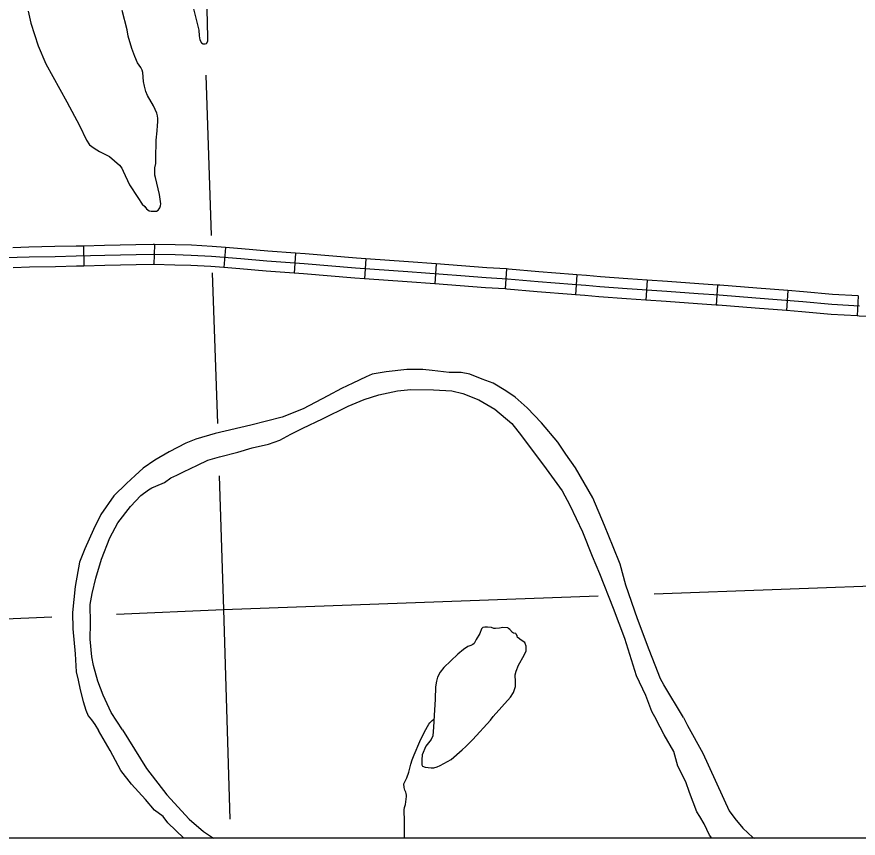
# Model space of a CAD drawing. Extents: x 1720274 to 1751788, y 372074 to 391887.
# Drawn here: x 1737487 to 1738482, y 374371 to 375342 of the extents above; entities that cross this region are included whole.
import ezdxf

# ---------------------------------------------------------------- set-up
doc = ezdxf.new("R2010")
doc.units = 0
for name, color, linetype in [('Level 32', 7, 'Continuous'), ('Level 35', 7, 'Continuous'), ('Level 47', 7, 'Continuous'), ('Level 5', 7, 'Continuous'), ('Level 9', 7, 'Continuous'), ('R_Draft', 7, 'Continuous')]:
    doc.layers.add(name, color=color, linetype=linetype)

msp = doc.modelspace()

# ---------------------------------------------------------------- linework, layer by layer
at = {"layer": 'Level 32'}
for p, q in [((1737565.62, 375071.11), (1737566.19, 375047.41)), ((1737649.6, 375072.99), (1737649, 375049.3)), ((1737733.64, 375069.31), (1737731.61, 375045.69)), ((1737816.66, 375062.74), (1737814.92, 375039.11)), ((1737899.75, 375055.91), (1737898.1, 375032.27)), ((1737983.02, 375049.93), (1737981.25, 375026.3)), ((1738066.08, 375044.07), (1738064.62, 375020.42)), ((1738149.39, 375036.99), (1738147.55, 375013.36)), ((1738232.54, 375030.84), (1738230.8, 375007.2)), ((1738315.71, 375024.88), (1738314.05, 375001.24)), ((1738398.92, 375018.39), (1738397.18, 374994.75)), ((1738481.91, 375012.13), (1738480.54, 374988.47))]:
    msp.add_line(p, q, dxfattribs=at)
for points in [[(1737565.62, 375071.11), (1737556.95, 375070.9), (1737532.06, 375070.35), (1737501.18, 375069.63), (1737482.19, 375069.13)], [(1737649.6, 375072.99), (1737648.1, 375073.03), (1737627.69, 375072.41), (1737590.7, 375071.71), (1737565.62, 375071.11)], [(1737733.64, 375069.31), (1737718.14, 375070.64), (1737693.59, 375071.93), (1737674.37, 375072.36), (1737649.6, 375072.99)], [(1737816.66, 375062.74), (1737783.62, 375065.17), (1737752.81, 375067.66), (1737733.64, 375069.31)], [(1738483.59, 375000.16), (1738450.81, 375002.06), (1738416.43, 375005.22), (1738360.97, 375009.29), (1738317.38, 375012.88), (1738292.85, 375014.6), (1738255.66, 375017.26), (1738208.79, 375020.7), (1738176.29, 375023.05), (1738159.73, 375024.3), (1738143.63, 375025.55), (1738103.38, 375028.71), (1738067.39, 375032.12), (1738042.08, 375033.68), (1738012.08, 375035.87), (1737949.42, 375040.56), (1737887.59, 375044.89), (1737826.93, 375050.11), (1737782.71, 375053.36), (1737751.83, 375055.85), (1737717.32, 375058.82), (1737693.14, 375060.09), (1737674.09, 375060.51), (1737648.13, 375061.18), (1737627.98, 375060.57), (1737590.95, 375059.86), (1737557.22, 375059.05), (1737532.33, 375058.51), (1737501.48, 375057.78), (1737444.3, 375056.27)], [(1737899.75, 375055.91), (1737888.52, 375056.7), (1737827.87, 375061.92), (1737816.66, 375062.74)], [(1737983.02, 375049.93), (1737950.28, 375052.38), (1737899.75, 375055.91)], [(1737566.19, 375047.41), (1737557.49, 375047.21), (1737532.6, 375046.66), (1737501.77, 375045.94), (1737482.82, 375045.43)], [(1737649, 375049.3), (1737648.16, 375049.32), (1737628.27, 375048.72), (1737591.21, 375048.02), (1737566.19, 375047.41)], [(1737731.61, 375045.69), (1737716.5, 375047), (1737692.7, 375048.24), (1737673.8, 375048.67), (1737649, 375049.3)], [(1737814.92, 375039.11), (1737781.8, 375041.54), (1737750.84, 375044.04), (1737731.61, 375045.69)], [(1738066.08, 375044.07), (1738042.87, 375045.51), (1738012.95, 375047.69), (1737983.02, 375049.93)], [(1737898.1, 375032.27), (1737886.67, 375033.07), (1737825.99, 375038.29), (1737814.92, 375039.11)], [(1738149.39, 375036.99), (1738144.56, 375037.36), (1738104.41, 375040.51), (1738068.31, 375043.93), (1738066.08, 375044.07)], [(1738232.54, 375030.84), (1738209.65, 375032.52), (1738177.16, 375034.87), (1738160.63, 375036.11), (1738149.39, 375036.99)], [(1737981.25, 375026.3), (1737948.57, 375028.75), (1737898.1, 375032.27)], [(1738064.62, 375020.42), (1738041.28, 375021.86), (1738011.2, 375024.06), (1737981.25, 375026.3)], [(1738315.71, 375024.88), (1738293.68, 375026.42), (1738256.52, 375029.08), (1738232.54, 375030.84)], [(1738147.56, 375013.36), (1738142.71, 375013.74), (1738102.36, 375016.9), (1738066.46, 375020.3), (1738064.62, 375020.42)], [(1738398.92, 375018.39), (1738361.89, 375021.1), (1738318.28, 375024.7), (1738315.71, 375024.88)], [(1738481.91, 375012.13), (1738451.69, 375013.88), (1738417.41, 375017.03), (1738398.92, 375018.39)], [(1738566.34, 375018.48), (1738566.27, 375018.38), (1738564.96, 375016.6), (1738563.29, 375014.57), (1738560.73, 375012.23), (1738558.75, 375010.51), (1738553.14, 375005.85), (1738549.74, 375003.4), (1738541.03, 374997.31), (1738534.44, 374993.78), (1738530.87, 374992.26), (1738527.53, 374991.14), (1738522.91, 374989.86), (1738519.06, 374989.17), (1738513.46, 374988.43), (1738503.76, 374988), (1738483.16, 374988.32), (1738480.54, 374988.47)], [(1738230.8, 375007.2), (1738207.93, 375008.88), (1738175.42, 375011.23), (1738158.82, 375012.48), (1738147.55, 375013.36)], [(1738314.05, 375001.24), (1738292.01, 375002.78), (1738254.8, 375005.44), (1738230.8, 375007.2)], [(1738397.18, 374994.75), (1738360.05, 374997.47), (1738316.48, 375001.07), (1738314.05, 375001.24)], [(1738480.54, 374988.47), (1738449.92, 374990.24), (1738415.46, 374993.41), (1738397.18, 374994.75)]]:
    msp.add_lwpolyline(points, dxfattribs=at)
at = {"layer": 'Level 35'}
for points in [[(1737987.73, 374457.24), (1738000.7, 374464.32), (1738013.67, 374475.54), (1738018.1, 374479.67), (1738026.06, 374487.93), (1738046.99, 374510.66), (1738050.24, 374515.08), (1738070.58, 374538.1), (1738074.41, 374543.42), (1738076.77, 374550.5), (1738076.77, 374555.81), (1738076.77, 374558.76), (1738076.48, 374561.72), (1738076.48, 374564.37), (1738077.36, 374568.8), (1738080.31, 374575.59), (1738086.8, 374587.69), (1738089.16, 374592.7), (1738089.16, 374594.77), (1738089.45, 374598.31), (1738088.27, 374601.26), (1738087.68, 374602.44), (1738083.55, 374605.4), (1738079.72, 374608.05), (1738079.13, 374608.64), (1738078.84, 374610.41), (1738078.54, 374611), (1738077.66, 374612.48), (1738077.07, 374613.07), (1738074.41, 374613.66), (1738073.23, 374614.54), (1738069.99, 374618.09), (1738068.52, 374619.27), (1738067.63, 374619.86), (1738061.73, 374620.45), (1738057.9, 374619.56), (1738052.89, 374618.97), (1738051.12, 374619.27), (1738048.47, 374620.45), (1738043.45, 374620.74), (1738040.51, 374620.74), (1738038.15, 374620.45), (1738036.38, 374618.68), (1738034.61, 374613.36), (1738030.19, 374606.28), (1738027.83, 374601.26), (1738026.35, 374600.38), (1738023.99, 374598.9), (1738020.46, 374597.72), (1738015.15, 374594.18), (1738008.37, 374588.57), (1737991.85, 374572.93), (1737987.43, 374567.32), (1737984.48, 374561.72), (1737983.3, 374556.7), (1737982.12, 374550.21), (1737981.83, 374535.45), (1737980.36, 374516.26), (1737979.77, 374502.69), (1737978.88, 374492.06), (1737977.11, 374487.93), (1737970.63, 374479.96), (1737966.2, 374469.63), (1737965.91, 374463.73), (1737965.91, 374460.19), (1737965.91, 374458.12), (1737966.79, 374456.35), (1737969.74, 374455.17), (1737973.57, 374454.88), (1737977.11, 374454.58), (1737980.06, 374454.58), (1737983.89, 374455.76), (1737987.73, 374457.24)], [(1737945.52, 374371.32), (1737945.45, 374391.01), (1737945.2, 374404.78), (1737945.57, 374407.54), (1737946.45, 374410.92), (1737947.7, 374420.56), (1737947.7, 374422.19), (1737947.45, 374423.94), (1737946.82, 374425.82), (1737945.7, 374428.2), (1737945.07, 374431.2), (1737944.82, 374435.46), (1737945.7, 374437.96), (1737948.07, 374442.6), (1737950.67, 374449.46), (1737952.86, 374458.85), (1737954.42, 374463.7), (1737956.76, 374469.64), (1737963.48, 374485.44), (1737969.26, 374496.86), (1737974.3, 374505.99), (1737975.34, 374507.71), (1737978.11, 374510.45), (1737980.06, 374511.84)]]:
    msp.add_lwpolyline(points, dxfattribs=at)
at = {"layer": 'Level 47'}
for points in [[(1737694.85, 375356.19), (1737702.27, 375326.23), (1737702.54, 375319.36), (1737703.37, 375314.69), (1737705.29, 375311.39), (1737707.48, 375310.01), (1737708.58, 375310.01), (1737709.68, 375310.01), (1737711.33, 375310.56), (1737712.7, 375313.04), (1737712.7, 375317.71), (1737711.88, 375350.96)], [(1737500.23, 375348.49), (1737503.69, 375334.63), (1737512.07, 375307.82), (1737521.18, 375286.3), (1737546.14, 375241.62), (1737560.9, 375213.54), (1737569.28, 375196.21), (1737572.92, 375190.74), (1737578.39, 375186.55)], [(1737578.39, 375186.55), (1737584.58, 375182.9), (1737596.42, 375176.7), (1737608.45, 375166.49), (1737611.18, 375163.2), (1737612.82, 375159.56), (1737620.11, 375143.51), (1737630.13, 375128.37), (1737635.05, 375120.53), (1737638.15, 375117.61), (1737640.51, 375114.88), (1737643.43, 375112.87), (1737645.98, 375112.14), (1737648.35, 375112.14), (1737650.72, 375112.14), (1737652.17, 375112.32), (1737654, 375113.42), (1737655.27, 375114.88), (1737656.18, 375116.15), (1737656.73, 375118.52), (1737657.09, 375121.08), (1737655.64, 375131.84), (1737651.08, 375152.26), (1737650.35, 375154.81), (1737649.99, 375158.28), (1737649.99, 375160.83), (1737650.35, 375163.39), (1737651.26, 375168.68), (1737651.26, 375173.96), (1737651.63, 375196.03), (1737652.9, 375207.34), (1737653.45, 375213.54), (1737653.63, 375217.91), (1737653.63, 375221.93), (1737653.27, 375225.03), (1737652.54, 375228.13), (1737650.53, 375232.32), (1737648.53, 375236.7), (1737641.43, 375249.1), (1737639.42, 375253.66), (1737637.78, 375260.04), (1737636.87, 375265.51), (1737635.96, 375276.09), (1737635.05, 375279.01), (1737633.59, 375281.93), (1737629.58, 375287.58), (1737626.67, 375295.24), (1737623.02, 375304.72), (1737618.65, 375319.13), (1737617.56, 375326.42), (1737611.36, 375349.59)]]:
    msp.add_lwpolyline(points, dxfattribs=at)
at = {"layer": 'Level 5'}
for points in [[(1737710.3, 375273.04), (1737716.67, 375083.63)], [(1737718.15, 375039.54), (1737724.14, 374861.44)], [(1737726.22, 374799.41), (1737731.53, 374641.57)], [(1738240.69, 374660.09), (1738541.22, 374671.02)], [(1737731.53, 374641.57), (1738174.34, 374657.67)], [(1737605.02, 374636.1), (1737731.53, 374641.57)], [(1737731.53, 374641.57), (1737738.89, 374393.6)], [(1737071.43, 374613.04), (1737528.25, 374632.78)]]:
    msp.add_lwpolyline(points, dxfattribs=at)
at = {"layer": 'Level 9'}
for points in [[(1738275.33, 374514.03), (1738251.96, 374552.34), (1738247.99, 374559.55), (1738242.02, 374575.72), (1738234.57, 374593.88), (1738221.15, 374630.45), (1738207.23, 374670.5), (1738200.27, 374695.13), (1738192.32, 374715.53), (1738181.88, 374740.91), (1738167.96, 374773.5), (1738147.83, 374809.07), (1738136.4, 374824.99), (1738126.71, 374839.17), (1738107.57, 374862.31), (1738090.42, 374879.72), (1738076.26, 374892.41), (1738065.07, 374900.12), (1738050.16, 374909.08), (1738037.24, 374913.8), (1738022.57, 374919.77), (1738012.39, 374921.76), (1737998.22, 374921.76), (1737978.09, 374924), (1737966.9, 374925), (1737948.27, 374925), (1737923.66, 374922.51), (1737907.26, 374919.53), (1737900.05, 374916.54), (1737884.39, 374909.08), (1737870.73, 374902.86), (1737854.57, 374893.9), (1737825.74, 374878.73), (1737800.64, 374868.78), (1737763.86, 374859.57), (1737721.61, 374849.62), (1737698.5, 374842.9), (1737686.82, 374837.93), (1737666.93, 374827.73), (1737650.03, 374818.03), (1737636.36, 374808.57), (1737626.92, 374799.87), (1737616.48, 374790.41), (1737601.82, 374775.98), (1737586.41, 374753.84), (1737577.71, 374736.18), (1737567.27, 374713.29), (1737561.06, 374697.62), (1737556.09, 374668.76), (1737552.61, 374637.91), (1737553.36, 374618.76), (1737556.09, 374589.16), (1737557.33, 374568.01), (1737559.32, 374558.06), (1737561.81, 374546.62), (1737565.29, 374532.93), (1737568.52, 374522.73), (1737571.5, 374516.02), (1737575.23, 374511.04), (1737579.2, 374505.57), (1737583.43, 374498.6)], [(1737612.01, 374499.35), (1737598.59, 374520), (1737588.9, 374540.15), (1737582.68, 374556.82), (1737577.46, 374575.22), (1737575.72, 374585.67), (1737573.74, 374606.32), (1737573.98, 374625.23), (1737573.74, 374647.37), (1737575.97, 374660.3), (1737580.45, 374678.46), (1737587.16, 374701.1), (1737596.85, 374726.23), (1737606.54, 374743.89), (1737621.45, 374763.3), (1737633.63, 374776.23), (1737642.58, 374782.95), (1737646.8, 374785.44), (1737651.28, 374787.43), (1737661.47, 374791.66), (1737669.17, 374797.13), (1737676.13, 374800.36), (1737684.08, 374804.1), (1737700.48, 374812.3), (1737712.66, 374818.03), (1737726.58, 374822.01), (1737748.2, 374827.48), (1737765.35, 374832.7), (1737784.73, 374836.93), (1737797.91, 374841.66), (1737810.83, 374848.87), (1737825, 374855.84), (1737848.61, 374867.03), (1737878.68, 374881.96), (1737897.57, 374889.92), (1737915.21, 374895.15), (1737937.08, 374900.12), (1737952.99, 374901.61), (1737979.58, 374901.12), (1738001.2, 374900.12), (1738014.37, 374896.64), (1738033.51, 374889.42), (1738052.15, 374878.48), (1738072.53, 374861.31), (1738083.71, 374846.64), (1738113.04, 374807.83), (1738131.68, 374781.71), (1738141.12, 374765.04), (1738155.79, 374733.44), (1738167.22, 374704.59), (1738176.16, 374683.94), (1738192.07, 374643.14), (1738205.74, 374607.81), (1738219.41, 374563.53), (1738230.34, 374540.15), (1738237.55, 374521.24), (1738243.02, 374511.54)], [(1738308.8, 374371.32), (1738306.17, 374374.88), (1738299.79, 374388.4), (1738294.53, 374397.04), (1738291.16, 374402.3), (1738282.53, 374425.21), (1738278.02, 374437.98), (1738268.64, 374456.39), (1738263.89, 374473.55), (1738252.64, 374493.57), (1738243.02, 374511.54)], [(1738275.33, 374514.03), (1738280.14, 374504.62), (1738298.26, 374471.83), (1738329.4, 374403.47), (1738336.16, 374394.46), (1738345.54, 374383.19), (1738357.17, 374372.29), (1738358.83, 374371.32)], [(1737684.44, 374371.32), (1737665.51, 374389.52), (1737660.09, 374397.05), (1737649.85, 374404.58), (1737639.01, 374416.94), (1737622.76, 374435.02), (1737610.11, 374451.3), (1737597.46, 374475.11), (1737583.43, 374498.6)], [(1737612.01, 374499.35), (1737640.22, 374453.71), (1737664.3, 374422.67), (1737690.8, 374393.74), (1737707.66, 374379.27), (1737719.46, 374371.32)]]:
    msp.add_lwpolyline(points, dxfattribs=at)
at = {"layer": 'R_Draft'}
msp.add_lwpolyline([(1729990.7, 381816.11), (1741847.55, 381816.11), (1741847.55, 374371.32), (1729990.7, 374371.32)], close=True, dxfattribs=at)

doc.saveas('drawing.dxf')
